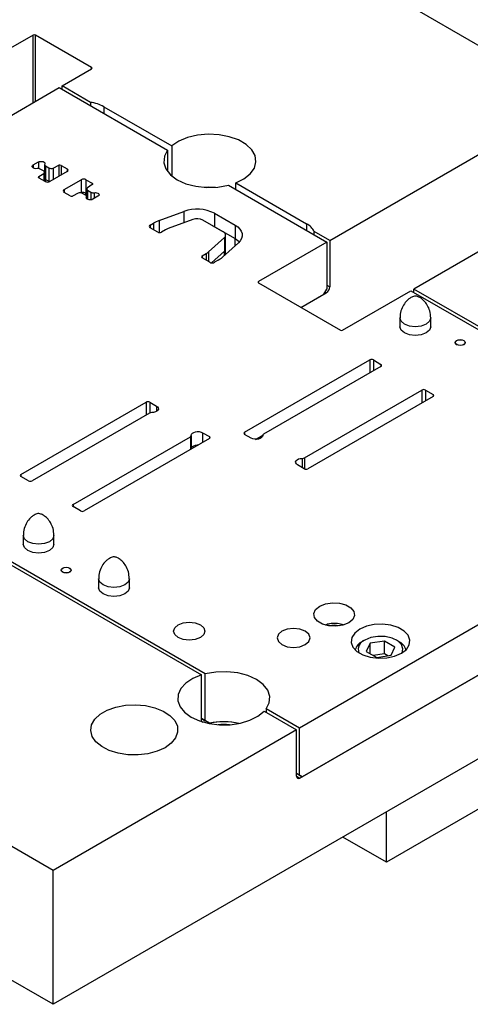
# Model space of a CAD drawing. Header units: inches. Extents: x 1802 to 2468, y -253 to -72.
# Tile 526 of 570: x 2340.15 to 2342.9, y -99.88 to -93.88. Entities that reach past the tile are written whole.
import ezdxf

# ---------------------------------------------------------------- set-up
doc = ezdxf.new("R2010")
doc.units = ezdxf.units.IN
doc.header["$LTSCALE"] = 0.5
doc.header["$MEASUREMENT"] = 0
for name, color, linetype in [('ST1-M-S', 193, 'Continuous'), ('ST2-M-S', 193, 'Continuous'), ('SVE-M-S', 8, 'Continuous')]:
    doc.layers.add(name, color=color, linetype=linetype)

msp = doc.modelspace()

# ---------------------------------------------------------------- linework, layer by layer
at = {"layer": 'ST1-M-S', "linetype": 'Continuous', "lineweight": 25}
for p, q in [((2337.10424, -90.66233), (2344.0019, -94.64426)), ((2340.35026, -99.06748), (2329.56688, -92.84237)), ((2340.35026, -99.88402), (2329.56688, -93.65891)), ((2340.22828, -93.97207), (2340.04797, -94.07616)), ((2340.22828, -94.38436), (2340.22828, -93.97207)), ((2340.58537, -94.17005), (2340.24242, -93.97207)), ((2340.24242, -94.37619), (2340.24242, -93.97207)), ((2340.58537, -94.17821), (2340.58537, -94.17005)), ((2340.40506, -94.28231), (2340.58537, -94.17821)), ((2340.5782, -94.38226), (2340.40506, -94.28231)), ((2340.40506, -94.30272), (2340.40506, -94.28231)), ((2339.76512, -94.65173), (2340.38738, -94.29251)), ((2340.38738, -94.29251), (2341.04875, -94.67431)), ((2340.5782, -94.38226), (2340.5782, -94.40267)), ((2340.65961, -94.40885), (2341.07394, -94.64803)), ((2340.65961, -94.40885), (2340.65961, -94.44967)), ((2341.23163, -94.58286), (2341.17065, -94.5972)), ((2341.29671, -94.57709), (2341.23163, -94.58286)), ((2341.36234, -94.5802), (2341.29671, -94.57709)), ((2341.42492, -94.59203), (2341.36234, -94.5802)), ((2341.48102, -94.61193), (2341.42492, -94.59203)), ((2341.11711, -94.61933), (2341.07394, -94.64803)), ((2341.07394, -94.64803), (2341.07394, -94.83096)), ((2341.17065, -94.5972), (2341.11711, -94.61933)), ((2341.52758, -94.63881), (2341.48102, -94.61193)), ((2341.56205, -94.6712), (2341.52758, -94.63881)), ((2341.02932, -94.71151), (2341.02574, -94.7503)), ((2341.04875, -94.67431), (2341.02932, -94.71151)), ((2341.04875, -94.67431), (2341.04875, -94.80467)), ((2341.58255, -94.70733), (2341.56205, -94.6712)), ((2341.58794, -94.74521), (2341.58255, -94.70733)), ((2342.03812, -95.22505), (2342.96867, -94.68786)), ((2340.22244, -94.77204), (2340.22462, -94.76779)), ((2340.22279, -94.77648), (2340.22244, -94.77204)), ((2340.22462, -94.76779), (2340.22908, -94.76418)), ((2340.22908, -94.76418), (2340.2606, -94.74598)), ((2340.22908, -94.76418), (2340.22908, -94.78315)), ((2340.2606, -94.74598), (2340.26685, -94.74341)), ((2340.2606, -94.74598), (2340.2606, -94.78607)), ((2340.26685, -94.74341), (2340.27422, -94.74215)), ((2340.27422, -94.74215), (2340.2819, -94.74235)), ((2340.2819, -94.74235), (2340.28904, -94.74399)), ((2340.28904, -94.74399), (2340.29487, -94.74688)), ((2340.29487, -94.74688), (2340.29875, -94.75071)), ((2340.29835, -94.76273), (2340.29835, -94.84438)), ((2340.29875, -94.75071), (2340.30025, -94.75506)), ((2340.30025, -94.75506), (2340.29922, -94.75945)), ((2340.30394, -94.77052), (2340.32408, -94.78214)), ((2340.30394, -94.77052), (2340.30394, -94.85217)), ((2340.34984, -94.78279), (2340.38415, -94.76617)), ((2340.38415, -94.76617), (2340.38415, -94.83483)), ((2340.39846, -94.76653), (2340.4359, -94.78814)), ((2340.39846, -94.76653), (2340.39846, -94.82657)), ((2341.02574, -94.7503), (2341.03821, -94.78847)), ((2341.57795, -94.78278), (2341.58794, -94.74521)), ((2340.22562, -94.7806), (2340.22279, -94.77648)), ((2340.23063, -94.78397), (2340.22562, -94.7806)), ((2340.23726, -94.7862), (2340.23063, -94.78397)), ((2340.2448, -94.78707), (2340.23726, -94.7862)), ((2340.25241, -94.78647), (2340.2448, -94.78707)), ((2340.26405, -94.83551), (2340.29284, -94.8157)), ((2340.29171, -94.80083), (2340.27158, -94.7892)), ((2340.29397, -94.8024), (2340.29171, -94.80083)), ((2340.29284, -94.8157), (2340.29485, -94.81402)), ((2340.29284, -94.8157), (2340.29284, -94.86002)), ((2340.29569, -94.80418), (2340.29397, -94.8024)), ((2340.29485, -94.81402), (2340.29629, -94.81216)), ((2340.29681, -94.80612), (2340.29569, -94.80418)), ((2340.29629, -94.81216), (2340.29711, -94.81017)), ((2340.29729, -94.80814), (2340.29681, -94.80612)), ((2340.29711, -94.81017), (2340.29729, -94.80814)), ((2340.2973, -94.8626), (2340.2973, -94.80862)), ((2340.2973, -94.83057), (2340.29835, -94.8318)), ((2340.32408, -94.78214), (2340.32408, -94.8638)), ((2340.4359, -94.80496), (2340.33124, -94.86538)), ((2340.34984, -94.78279), (2340.34984, -94.85464)), ((2340.4359, -94.78814), (2340.4359, -94.80496)), ((2341.03821, -94.78847), (2341.06601, -94.82385)), ((2341.06601, -94.82385), (2341.10757, -94.8544)), ((2341.51477, -94.8489), (2341.5531, -94.81799)), ((2341.5531, -94.81799), (2341.57795, -94.78278)), ((2340.26158, -94.83971), (2340.26168, -94.83857)), ((2340.26185, -94.84083), (2340.26158, -94.83971)), ((2340.26168, -94.83857), (2340.26213, -94.83747)), ((2340.26247, -94.8419), (2340.26185, -94.84083)), ((2340.26213, -94.83747), (2340.26293, -94.83644)), ((2340.26342, -94.84289), (2340.26247, -94.8419)), ((2340.26293, -94.83644), (2340.26405, -94.83551)), ((2340.26468, -94.84377), (2340.26342, -94.84289)), ((2340.26405, -94.83551), (2340.26405, -94.84337)), ((2340.30211, -94.86538), (2340.26468, -94.84377)), ((2340.29835, -94.84445), (2340.29856, -94.86332)), ((2340.30394, -94.85217), (2340.32408, -94.8638)), ((2340.30405, -94.86636), (2340.30394, -94.85217)), ((2340.32411, -94.86806), (2340.32408, -94.8638)), ((2340.32408, -94.8638), (2340.3268, -94.8651)), ((2340.3268, -94.8651), (2340.32989, -94.86609)), ((2340.32989, -94.86609), (2340.32989, -94.86609)), ((2340.41681, -94.91477), (2340.52146, -94.85436)), ((2340.52146, -94.85436), (2340.52146, -94.93499)), ((2340.55059, -94.85436), (2340.58803, -94.87597)), ((2340.55059, -94.85436), (2340.55059, -94.93601)), ((2340.58865, -94.88423), (2340.55987, -94.90403)), ((2340.58803, -94.87597), (2340.58803, -94.88466)), ((2340.58803, -94.87597), (2340.58928, -94.87684)), ((2340.58977, -94.8833), (2340.58865, -94.88423)), ((2340.58928, -94.87684), (2340.59024, -94.87783)), ((2340.59057, -94.88226), (2340.58977, -94.8833)), ((2340.59024, -94.87783), (2340.59086, -94.87891)), ((2340.59103, -94.88116), (2340.59057, -94.88226)), ((2340.59086, -94.87891), (2340.59112, -94.88003)), ((2340.59112, -94.88003), (2340.59103, -94.88116)), ((2341.10757, -94.8544), (2341.1605, -94.87839)), ((2341.1605, -94.87839), (2341.22177, -94.89444)), ((2341.3551, -94.89957), (2341.41952, -94.88836)), ((2341.41952, -94.88836), (2342.02044, -95.23526)), ((2341.46505, -94.87382), (2341.51477, -94.8489)), ((2341.46505, -94.87382), (2341.89705, -95.12321)), ((2341.46505, -94.91464), (2341.46505, -94.87382)), ((2340.41681, -94.91477), (2340.41681, -94.93159)), ((2340.45424, -94.9532), (2340.41681, -94.93159)), ((2340.50286, -94.93694), (2340.46855, -94.95356)), ((2340.54876, -94.94922), (2340.52862, -94.93759)), ((2340.55059, -94.93601), (2340.5554, -94.93879)), ((2340.5507, -94.95053), (2340.55059, -94.93601)), ((2340.5554, -94.91112), (2340.5554, -94.97082)), ((2340.55559, -94.90956), (2340.55542, -94.9116)), ((2340.55542, -94.9116), (2340.5559, -94.91362)), ((2340.55641, -94.90757), (2340.55559, -94.90956)), ((2340.5559, -94.91362), (2340.55702, -94.91555)), ((2340.55785, -94.90571), (2340.55641, -94.90757)), ((2340.55702, -94.91555), (2340.55873, -94.91734)), ((2340.55987, -94.90403), (2340.55785, -94.90571)), ((2340.55873, -94.91734), (2340.56099, -94.91891)), ((2340.56099, -94.91891), (2340.58113, -94.93053)), ((2340.56099, -94.91891), (2340.56099, -94.97466)), ((2340.58113, -94.93053), (2340.58113, -94.97731)), ((2340.60029, -94.93326), (2340.60791, -94.93266)), ((2340.60029, -94.93326), (2340.60029, -94.96903)), ((2340.60791, -94.93266), (2340.61544, -94.93353)), ((2340.61544, -94.93353), (2340.62208, -94.93577)), ((2340.62208, -94.93577), (2340.62708, -94.93913)), ((2340.62809, -94.95194), (2340.62363, -94.95556)), ((2340.62708, -94.93913), (2340.62992, -94.94326)), ((2340.63026, -94.94769), (2340.62809, -94.95194)), ((2340.62992, -94.94326), (2340.63026, -94.94769)), ((2341.22177, -94.89444), (2341.2879, -94.90164)), ((2341.29671, -94.89962), (2341.27191, -94.90076)), ((2341.2879, -94.90164), (2341.3551, -94.89957)), ((2341.34132, -94.90076), (2341.29671, -94.89962)), ((2340.55245, -94.96468), (2340.55349, -94.96028)), ((2340.55395, -94.96903), (2340.55245, -94.96468)), ((2340.55349, -94.96028), (2340.55349, -94.96825)), ((2340.55783, -94.97286), (2340.55395, -94.96903)), ((2340.55435, -94.96959), (2340.55435, -94.95701)), ((2340.56366, -94.97575), (2340.55783, -94.97286)), ((2340.5708, -94.97738), (2340.56366, -94.97575)), ((2340.57848, -94.97758), (2340.5708, -94.97738)), ((2340.58585, -94.97633), (2340.57848, -94.97758)), ((2340.59211, -94.97375), (2340.58585, -94.97633)), ((2340.62363, -94.95556), (2340.59211, -94.97375)), ((2343.48132, -94.9838), (2342.55077, -95.521)), ((2340.99663, -95.1036), (2341.148, -95.04745)), ((2341.148, -95.04745), (2341.148, -95.11689)), ((2341.33492, -95.05905), (2341.46017, -95.13136)), ((2341.33492, -95.05905), (2341.33492, -95.14071)), ((2340.94262, -95.13106), (2340.96349, -95.11901)), ((2340.94262, -95.13106), (2340.94262, -95.14788)), ((2340.96349, -95.11901), (2340.96349, -95.15992)), ((2340.99663, -95.1036), (2340.99663, -95.17688)), ((2341.20271, -95.0966), (2341.05134, -95.15275)), ((2341.38861, -95.17267), (2341.26336, -95.10036)), ((2341.46017, -95.13136), (2341.46017, -95.21301)), ((2341.46017, -95.13136), (2341.47653, -95.14256)), ((2341.89705, -95.12321), (2341.89705, -95.16403)), ((2340.98858, -95.17441), (2340.94262, -95.14788)), ((2341.03504, -95.16032), (2341.01064, -95.17441)), ((2341.32079, -95.13352), (2341.33492, -95.14071)), ((2341.33492, -95.14071), (2341.46017, -95.21301)), ((2341.33493, -95.14168), (2341.33492, -95.14071)), ((2341.39392, -95.1763), (2341.38861, -95.17267)), ((2341.39809, -95.1804), (2341.39392, -95.1763)), ((2341.401, -95.18485), (2341.39809, -95.1804)), ((2341.40257, -95.18951), (2341.401, -95.18485)), ((2341.40276, -95.19426), (2341.40257, -95.18951)), ((2341.40285, -95.27417), (2341.40285, -95.19251)), ((2341.47653, -95.14256), (2341.48938, -95.15519)), ((2341.48938, -95.15519), (2341.49835, -95.16889)), ((2341.49835, -95.16889), (2341.50319, -95.18327)), ((2341.50319, -95.18327), (2341.50376, -95.19791)), ((2342.03812, -95.22505), (2341.94311, -95.17021)), ((2341.94311, -95.19062), (2341.94311, -95.17021)), ((2341.29787, -95.29507), (2341.39514, -95.20768)), ((2341.48028, -95.23927), (2341.38301, -95.32665)), ((2341.39514, -95.20768), (2341.39899, -95.20348)), ((2341.39514, -95.20768), (2341.39514, -95.28934)), ((2341.39899, -95.20348), (2341.40155, -95.19897)), ((2341.40155, -95.19897), (2341.40276, -95.19426)), ((2341.46051, -95.25703), (2341.46017, -95.21301)), ((2341.46017, -95.21301), (2341.47653, -95.22421)), ((2341.47653, -95.22421), (2341.48631, -95.23334)), ((2341.49214, -95.22632), (2341.48028, -95.23927)), ((2341.50004, -95.2124), (2341.49214, -95.22632)), ((2341.50376, -95.19791), (2341.50004, -95.2124)), ((2342.02044, -95.23526), (2341.60396, -95.47569)), ((2342.02044, -95.23526), (2342.02044, -95.52105)), ((2342.03812, -95.22505), (2342.03812, -95.50676)), ((2341.26034, -95.31856), (2341.28475, -95.30447)), ((2341.28475, -95.30447), (2341.28475, -95.34538)), ((2341.29787, -95.29507), (2341.29787, -95.35296)), ((2341.31549, -95.3609), (2341.39514, -95.28934)), ((2341.3949, -95.31597), (2341.39514, -95.28934)), ((2341.40248, -95.30916), (2341.40285, -95.27434)), ((2341.26034, -95.31856), (2341.26034, -95.3313)), ((2341.30631, -95.35783), (2341.26034, -95.3313)), ((2341.35631, -95.34578), (2341.33544, -95.35783)), ((2341.60396, -95.48385), (2341.60396, -95.47569)), ((2341.60396, -95.48385), (2342.10247, -95.77164)), ((2341.86209, -95.63287), (2342.01691, -95.5435)), ((2341.86209, -95.63287), (2342.00276, -95.55167)), ((2342.00276, -95.55167), (2342.02044, -95.52105)), ((2342.01691, -95.5435), (2342.00983, -95.53942)), ((2342.02044, -95.49655), (2342.03812, -95.50676)), ((2342.11661, -95.77164), (2342.53309, -95.53121)), ((2342.53309, -95.53121), (2343.93021, -96.33775)), ((2343.94192, -96.32409), (2342.55077, -95.521)), ((2342.55077, -95.54141), (2342.55077, -95.521)), ((2342.47335, -95.77153), (2342.46621, -95.75082)), ((2342.49367, -95.78909), (2342.47335, -95.77153)), ((2342.52409, -95.80082), (2342.49367, -95.78909)), ((2342.62626, -95.78909), (2342.59584, -95.80082)), ((2342.64658, -95.77153), (2342.62626, -95.78909)), ((2342.65371, -95.75082), (2342.64658, -95.77153)), ((2342.55996, -95.80494), (2342.52409, -95.80082)), ((2342.59584, -95.80082), (2342.55996, -95.80494)), ((2342.80297, -95.84777), (2342.80533, -95.84092)), ((2342.80533, -95.85462), (2342.80297, -95.84777)), ((2342.80533, -95.84092), (2342.81205, -95.83511)), ((2342.81205, -95.83511), (2342.8221, -95.83123)), ((2342.8221, -95.83123), (2342.83397, -95.82987)), ((2342.83397, -95.82987), (2342.84583, -95.83123)), ((2342.84583, -95.83123), (2342.85589, -95.83511)), ((2342.85589, -95.83511), (2342.86261, -95.84092)), ((2342.86261, -95.84092), (2342.86497, -95.84777)), ((2342.86497, -95.84777), (2342.86261, -95.85462)), ((2342.81205, -95.86042), (2342.80533, -95.85462)), ((2342.8221, -95.8643), (2342.81205, -95.86042)), ((2342.83397, -95.86566), (2342.8221, -95.8643)), ((2342.84583, -95.8643), (2342.83397, -95.86566)), ((2342.85589, -95.86042), (2342.84583, -95.8643)), ((2342.86261, -95.85462), (2342.85589, -95.86042)), ((2341.51848, -96.3947), (2342.28215, -95.95384)), ((2342.28215, -95.95384), (2342.28215, -96.03238)), ((2342.30422, -95.95384), (2342.35018, -95.98037)), ((2342.30422, -95.95384), (2342.30422, -96.01964)), ((2342.35018, -95.99311), (2341.63439, -96.40633)), ((2342.35018, -95.98037), (2342.35018, -95.99311)), ((2341.88409, -96.55047), (2342.59988, -96.13726)), ((2342.59988, -96.13726), (2342.59988, -96.2158)), ((2342.62194, -96.13726), (2342.6679, -96.16379)), ((2342.62194, -96.13726), (2342.62194, -96.20306)), ((2340.15393, -96.65177), (2340.9176, -96.21091)), ((2340.9176, -96.21091), (2340.9176, -96.28945)), ((2340.93967, -96.21091), (2340.98059, -96.23454)), ((2340.93967, -96.21091), (2340.93967, -96.27685)), ((2342.6679, -96.17653), (2341.90423, -96.61739)), ((2342.6679, -96.16379), (2342.6679, -96.17653)), ((2340.96343, -96.27358), (2340.95159, -96.27455)), ((2340.97426, -96.27067), (2340.96343, -96.27358)), ((2340.98315, -96.26606), (2340.97426, -96.27067)), ((2340.98059, -96.23454), (2340.98059, -96.26768)), ((2340.98059, -96.23454), (2340.9877, -96.24008)), ((2340.98933, -96.26016), (2340.98315, -96.26606)), ((2340.9877, -96.24008), (2340.99171, -96.24658)), ((2340.99227, -96.25347), (2340.98933, -96.26016)), ((2340.99171, -96.24658), (2340.99227, -96.25347)), ((2340.93774, -96.27783), (2340.22195, -96.69104)), ((2341.20783, -96.39576), (2341.21805, -96.39219)), ((2341.21805, -96.39219), (2341.22963, -96.3905)), ((2341.22963, -96.3905), (2341.24157, -96.39082)), ((2341.24157, -96.39082), (2341.25283, -96.39313)), ((2341.25283, -96.39313), (2341.26243, -96.39724)), ((2341.27856, -97.86851), (2338.76787, -96.41912)), ((2340.47165, -96.83519), (2341.18744, -96.42198)), ((2341.30335, -96.4336), (2340.53968, -96.87446)), ((2341.18744, -96.42198), (2341.18744, -96.50052)), ((2341.19312, -96.41398), (2341.1948, -96.40715)), ((2341.19312, -96.41398), (2341.19312, -96.49563)), ((2341.1948, -96.40715), (2341.19984, -96.4009)), ((2341.19984, -96.4009), (2341.20783, -96.39576)), ((2341.26243, -96.39724), (2341.30335, -96.42087)), ((2341.26243, -96.39724), (2341.26243, -96.45723)), ((2341.30335, -96.42087), (2341.30335, -96.4336)), ((2341.51848, -96.3947), (2341.51848, -96.40744)), ((2341.5594, -96.43106), (2341.51848, -96.40744)), ((2341.569, -96.43517), (2341.5594, -96.43106)), ((2341.58026, -96.43748), (2341.569, -96.43517)), ((2341.5922, -96.43781), (2341.58026, -96.43748)), ((2341.58515, -96.43786), (2341.62892, -96.4126)), ((2341.60378, -96.43611), (2341.5922, -96.43781)), ((2341.61401, -96.43254), (2341.60378, -96.43611)), ((2341.62199, -96.42741), (2341.61401, -96.43254)), ((2341.62703, -96.42115), (2341.62199, -96.42741)), ((2341.62871, -96.41432), (2341.62703, -96.42115)), ((2341.19291, -96.49736), (2341.19304, -96.49674)), ((2341.19304, -96.49674), (2341.19312, -96.49563)), ((2341.1931, -96.49725), (2341.19312, -96.49563)), ((2341.19312, -96.49563), (2341.1948, -96.4888)), ((2341.1948, -96.4888), (2341.19984, -96.48255)), ((2341.19984, -96.48255), (2341.20783, -96.47742)), ((2341.20783, -96.47742), (2341.21805, -96.47385)), ((2341.21805, -96.47385), (2341.22963, -96.47215)), ((2341.22963, -96.47215), (2341.23668, -96.47209)), ((2341.82956, -96.57483), (2341.8325, -96.56815)), ((2341.8325, -96.56815), (2341.83868, -96.56224)), ((2341.83868, -96.56224), (2341.84757, -96.55764)), ((2341.84757, -96.55764), (2341.85841, -96.55472)), ((2341.85841, -96.55472), (2341.87024, -96.55375)), ((2341.87024, -96.55375), (2341.87024, -96.6105)), ((2341.88409, -96.55047), (2341.88409, -96.61833)), ((2346.00711, -96.61839), (2340.35026, -99.88402)), ((2341.83012, -96.58172), (2341.82956, -96.57483)), ((2341.83413, -96.58822), (2341.83012, -96.58172)), ((2341.84124, -96.59376), (2341.83413, -96.58822)), ((2341.88217, -96.61739), (2341.84124, -96.59376)), ((2340.15393, -96.65177), (2340.15393, -96.66451)), ((2340.19989, -96.69104), (2340.15393, -96.66451)), ((2344.50451, -96.66928), (2341.85286, -98.20004)), ((2339.25611, -96.72138), (2341.25491, -97.87527)), ((2340.47165, -96.83519), (2340.47165, -96.84793)), ((2340.51762, -96.87446), (2340.47165, -96.84793)), ((2341.85639, -98.50421), (2344.50097, -96.97752)), ((2344.48683, -96.98569), (2341.87053, -98.49604)), ((2340.17525, -97.09819), (2340.16812, -97.07748)), ((2340.19558, -97.11575), (2340.17525, -97.09819)), ((2340.34848, -97.09819), (2340.32816, -97.11575)), ((2340.35562, -97.07748), (2340.34848, -97.09819)), ((2340.22599, -97.12748), (2340.19558, -97.11575)), ((2340.26187, -97.1316), (2340.22599, -97.12748)), ((2340.29774, -97.12748), (2340.26187, -97.1316)), ((2340.32816, -97.11575), (2340.29774, -97.12748)), ((2340.3988, -97.23566), (2340.40116, -97.22881)), ((2340.40116, -97.22881), (2340.40788, -97.22301)), ((2340.40788, -97.22301), (2340.41794, -97.21913)), ((2340.41794, -97.21913), (2340.4298, -97.21777)), ((2340.4298, -97.21777), (2340.44167, -97.21913)), ((2340.44167, -97.21913), (2340.45173, -97.22301)), ((2340.45173, -97.22301), (2340.45845, -97.22881)), ((2340.45845, -97.22881), (2340.4608, -97.23566)), ((2340.40116, -97.24251), (2340.3988, -97.23566)), ((2340.40788, -97.24832), (2340.40116, -97.24251)), ((2340.41794, -97.2522), (2340.40788, -97.24832)), ((2340.4298, -97.25356), (2340.41794, -97.2522)), ((2340.44167, -97.2522), (2340.4298, -97.25356)), ((2340.45173, -97.24832), (2340.44167, -97.2522)), ((2340.45845, -97.24251), (2340.45173, -97.24832)), ((2340.4608, -97.23566), (2340.45845, -97.24251)), ((2340.63487, -97.36353), (2340.62774, -97.34282)), ((2340.81524, -97.34282), (2340.8081, -97.36353)), ((2340.6552, -97.38108), (2340.63487, -97.36353)), ((2340.68561, -97.39282), (2340.6552, -97.38108)), ((2340.72149, -97.39694), (2340.68561, -97.39282)), ((2340.75736, -97.39282), (2340.72149, -97.39694)), ((2340.78778, -97.38108), (2340.75736, -97.39282)), ((2340.8081, -97.36353), (2340.78778, -97.38108)), ((2341.9517, -97.4756), (2341.9766, -97.45507)), ((2341.9766, -97.45507), (2342.01216, -97.4407)), ((2342.01216, -97.4407), (2342.05409, -97.43421)), ((2342.05409, -97.43421), (2342.09734, -97.4364)), ((2342.09734, -97.4364), (2342.13669, -97.44699)), ((2342.13669, -97.44699), (2342.16738, -97.46471)), ((2342.16738, -97.46471), (2342.18573, -97.48742)), ((2341.94046, -97.49981), (2341.9517, -97.4756)), ((2341.94425, -97.52477), (2341.94046, -97.49981)), ((2341.9626, -97.54749), (2341.94425, -97.52477)), ((2342.18951, -97.51239), (2342.17828, -97.53659)), ((2342.18573, -97.48742), (2342.18951, -97.51239)), ((2341.08546, -97.60815), (2341.09274, -97.58702)), ((2341.09274, -97.58702), (2341.11347, -97.5691)), ((2341.11347, -97.5691), (2341.1445, -97.55713)), ((2341.1445, -97.55713), (2341.18111, -97.55293)), ((2341.18111, -97.55293), (2341.21771, -97.55713)), ((2341.21771, -97.55713), (2341.24874, -97.5691)), ((2341.24874, -97.5691), (2341.26947, -97.58702)), ((2341.26947, -97.58702), (2341.27676, -97.60815)), ((2341.77904, -97.59537), (2341.74644, -97.60794)), ((2341.8175, -97.59095), (2341.77904, -97.59537)), ((2341.85596, -97.59537), (2341.8175, -97.59095)), ((2341.88857, -97.60794), (2341.85596, -97.59537)), ((2341.99329, -97.56521), (2341.9626, -97.54749)), ((2342.03264, -97.5758), (2341.99329, -97.56521)), ((2342.07588, -97.57798), (2342.03264, -97.5758)), ((2342.11782, -97.5715), (2342.07588, -97.57798)), ((2342.15338, -97.55712), (2342.11782, -97.5715)), ((2342.17828, -97.53659), (2342.15338, -97.55712)), ((2342.26181, -97.57843), (2342.22091, -97.59611)), ((2342.30968, -97.56812), (2342.26181, -97.57843)), ((2342.36064, -97.56602), (2342.30968, -97.56812)), ((2342.41056, -97.57229), (2342.36064, -97.56602)), ((2342.4554, -97.58642), (2342.41056, -97.57229)), ((2342.49153, -97.60728), (2342.4554, -97.58642)), ((2341.09274, -97.62928), (2341.08546, -97.60815)), ((2341.11347, -97.64719), (2341.09274, -97.62928)), ((2341.1445, -97.65916), (2341.11347, -97.64719)), ((2341.24874, -97.64719), (2341.21771, -97.65916)), ((2341.26947, -97.62928), (2341.24874, -97.64719)), ((2341.27676, -97.60815), (2341.26947, -97.62928)), ((2341.72465, -97.62677), (2341.717, -97.64897)), ((2341.717, -97.64897), (2341.72465, -97.67117)), ((2341.74644, -97.60794), (2341.72465, -97.62677)), ((2341.91035, -97.62677), (2341.88857, -97.60794)), ((2341.918, -97.64897), (2341.91035, -97.62677)), ((2341.91035, -97.67117), (2341.918, -97.64897)), ((2342.17243, -97.64735), (2342.16879, -97.67677)), ((2342.19029, -97.61972), (2342.17243, -97.64735)), ((2342.22091, -97.59611), (2342.19029, -97.61972)), ((2342.51601, -97.63317), (2342.49153, -97.60728)), ((2342.52687, -97.66199), (2342.51601, -97.63317)), ((2341.18111, -97.66337), (2341.1445, -97.65916)), ((2341.21771, -97.65916), (2341.18111, -97.66337)), ((2341.72465, -97.67117), (2341.74644, -97.68999)), ((2341.74644, -97.68999), (2341.77904, -97.70257)), ((2341.77904, -97.70257), (2341.8175, -97.70699)), ((2341.8175, -97.70699), (2341.85596, -97.70257)), ((2341.85596, -97.70257), (2341.88857, -97.68999)), ((2341.88857, -97.68999), (2341.91035, -97.67117)), ((2342.16879, -97.67677), (2342.17965, -97.70559)), ((2342.17965, -97.70559), (2342.20413, -97.73148)), ((2342.50538, -97.71904), (2342.52323, -97.69141)), ((2342.52323, -97.69141), (2342.52687, -97.66199)), ((2342.20413, -97.73148), (2342.24026, -97.75233)), ((2342.24026, -97.75233), (2342.2851, -97.76647)), ((2342.2851, -97.76647), (2342.33503, -97.77274)), ((2342.33503, -97.77274), (2342.38599, -97.77063)), ((2342.38599, -97.77063), (2342.43386, -97.76033)), ((2342.43386, -97.76033), (2342.47476, -97.74265)), ((2342.47476, -97.74265), (2342.50538, -97.71904)), ((2341.25491, -97.87527), (2341.20214, -97.89712)), ((2341.25491, -98.15697), (2341.25491, -97.87527)), ((2341.34299, -97.85729), (2341.27856, -97.86851)), ((2341.27856, -98.1543), (2341.27856, -97.86851)), ((2341.41019, -97.85523), (2341.34299, -97.85729)), ((2341.47631, -97.86242), (2341.41019, -97.85523)), ((2341.53759, -97.87847), (2341.47631, -97.86242)), ((2341.59052, -97.90246), (2341.53759, -97.87847)), ((2341.15944, -97.92536), (2341.12909, -97.95851)), ((2341.20214, -97.89712), (2341.15944, -97.92536)), ((2341.63207, -97.93302), (2341.59052, -97.90246)), ((2341.65988, -97.96839), (2341.63207, -97.93302)), ((2341.1127, -97.99478), (2341.11115, -98.03226)), ((2341.12909, -97.95851), (2341.1127, -97.99478)), ((2341.67235, -98.00657), (2341.65988, -97.96839)), ((2341.66876, -98.04536), (2341.67235, -98.00657)), ((2340.68046, -98.08995), (2340.73296, -98.07126)), ((2340.73296, -98.07126), (2340.79151, -98.06006)), ((2340.79151, -98.06006), (2340.85296, -98.05696)), ((2340.85296, -98.05696), (2340.91399, -98.06212)), ((2340.91399, -98.06212), (2340.97131, -98.07526)), ((2340.97131, -98.07526), (2341.02183, -98.09569)), ((2341.11115, -98.03226), (2341.12452, -98.06895)), ((2341.12452, -98.06895), (2341.1521, -98.10289)), ((2341.64933, -98.08255), (2341.66876, -98.04536)), ((2340.60447, -98.14544), (2340.63685, -98.11513)), ((2340.63685, -98.11513), (2340.68046, -98.08995)), ((2341.02183, -98.09569), (2341.06284, -98.12229)), ((2341.06284, -98.12229), (2341.09211, -98.15363)), ((2341.1521, -98.10289), (2341.19242, -98.13228)), ((2341.19242, -98.13228), (2341.24333, -98.15556)), ((2341.55085, -98.15132), (2341.59979, -98.12667)), ((2341.59979, -98.12667), (2341.63763, -98.09621)), ((2341.63763, -98.09621), (2341.83518, -98.21025)), ((2341.85286, -98.20004), (2341.64933, -98.08255)), ((2341.64933, -98.08255), (2341.64933, -98.10296)), ((2340.57969, -98.21471), (2340.58507, -98.17924)), ((2340.58507, -98.17924), (2340.60447, -98.14544)), ((2341.09211, -98.15363), (2341.10808, -98.18802)), ((2341.10808, -98.18802), (2341.10987, -98.22362)), ((2341.24333, -98.15556), (2341.30213, -98.17148)), ((2341.25491, -98.14065), (2341.27856, -98.1543)), ((2341.30416, -98.16908), (2341.25491, -98.14065)), ((2341.25491, -98.15698), (2341.26414, -98.1623)), ((2341.30213, -98.17148), (2341.36568, -98.1792)), ((2341.36568, -98.1792), (2341.4306, -98.1783)), ((2341.4306, -98.1783), (2341.49344, -98.16884)), ((2341.49344, -98.16884), (2341.55085, -98.15132)), ((2341.83518, -98.21025), (2340.35026, -99.06748)), ((2340.58863, -98.24994), (2340.57969, -98.21471)), ((2340.6114, -98.28303), (2340.58863, -98.24994)), ((2341.10987, -98.22362), (2341.0974, -98.25849)), ((2341.83518, -98.49196), (2341.83518, -98.21025)), ((2341.85286, -98.48583), (2341.85286, -98.20004)), ((2340.64678, -98.3122), (2340.6114, -98.28303)), ((2340.69286, -98.33587), (2340.64678, -98.3122)), ((2341.07133, -98.29076), (2341.03307, -98.31869)), ((2341.0974, -98.25849), (2341.07133, -98.29076)), ((2340.74715, -98.35277), (2340.69286, -98.33587)), ((2340.80673, -98.36199), (2340.74715, -98.35277)), ((2340.86838, -98.36302), (2340.80673, -98.36199)), ((2340.92879, -98.35582), (2340.86838, -98.36302)), ((2340.98469, -98.34077), (2340.92879, -98.35582)), ((2341.03307, -98.31869), (2340.98469, -98.34077)), ((2341.83518, -98.47563), (2341.85286, -98.48583)), ((2341.87053, -98.49604), (2341.83518, -98.47563)), ((2341.83518, -98.49196), (2341.85639, -98.50421)), ((2341.85286, -98.48583), (2341.87053, -98.49604)), ((2340.35026, -99.88402), (2340.35026, -99.06748))]:
    msp.add_line(p, q, dxfattribs=at)
for centre, radius, start, end in [((2340.23535, -93.98572), 0.01537, 62.609672, 117.390328), ((2340.58382, -94.17413), 0.00437, 290.783421, 69.216579), ((2340.54885, -94.61007), 0.2297, 61.168303, 82.658078), ((2340.30682, -94.76275), 0.00828, 156.576033, 249.704438), ((2340.39093, -94.78119), 0.01647, 62.805191, 114.307148), ((2340.25807, -94.81539), 0.02947, 62.718284, 101.070089), ((2340.33764, -94.75576), 0.02966, 242.805191, 294.307148), ((2340.4327, -94.79655), 0.00899, 290.783421, 69.216579), ((2340.30789, -94.84344), 0.00959, 185.651946, 245.668195), ((2340.31668, -94.83726), 0.03166, 242.609672, 297.390328), ((2340.53603, -94.88247), 0.03166, 62.609672, 117.390328), ((2340.42, -94.92318), 0.00899, 110.783421, 249.216579), ((2340.51507, -94.96397), 0.02966, 62.805191, 114.307148), ((2340.53596, -94.96446), 0.03199, 62.78332, 114.271751), ((2340.54589, -94.95699), 0.00828, 336.576033, 69.704438), ((2340.59463, -94.90434), 0.02947, 242.718284, 281.070089), ((2340.46177, -94.93855), 0.01647, 242.805191, 294.307148), ((2341.22813, -95.26804), 0.2347, 62.932788, 109.961726), ((2340.94581, -95.13947), 0.00899, 110.783421, 249.216579), ((2341.07167, -95.30825), 0.21798, 110.136753, 119.756334), ((2341.22871, -95.16818), 0.07616, 62.932788, 109.961726), ((2341.84823, -95.21712), 0.10584, 26.309593, 62.532905), ((2340.99961, -95.15312), 0.02398, 242.609672, 297.390328), ((2341.08822, -95.25334), 0.10714, 110.136753, 119.756334), ((2341.24622, -95.23683), 0.07785, 299.665661, 311.571863), ((2341.38254, -95.27339), 0.02032, 308.290536, 357.79725), ((2341.26276, -95.32493), 0.00681, 110.783421, 249.216579), ((2341.32087, -95.32972), 0.03166, 242.609672, 297.390328), ((2341.27792, -95.20816), 0.15838, 299.665661, 311.571863), ((2341.6055, -95.47977), 0.00437, 110.783421, 249.216579), ((2341.99206, -95.50466), 0.0461, 302.605478, 357.394522), ((2342.10954, -95.75799), 0.01537, 242.609672, 297.390328), ((2342.29319, -95.97513), 0.02398, 62.609672, 117.390328), ((2342.34776, -95.98674), 0.00681, 290.783421, 69.216579), ((2342.61091, -96.15855), 0.02398, 62.609672, 117.390328), ((2340.92863, -96.2322), 0.02398, 62.609672, 117.390328), ((2342.66549, -96.17016), 0.00681, 290.783421, 69.216579), ((2340.95092, -96.30259), 0.02805, 88.619095, 118.018638), ((2341.18345, -96.41312), 0.00971, 294.273153, 354.949386), ((2341.30094, -96.42723), 0.00681, 290.783421, 69.216579), ((2341.5209, -96.40107), 0.00681, 110.783421, 249.216579), ((2341.63838, -96.41518), 0.00971, 114.273153, 174.949386), ((2341.87091, -96.52571), 0.02805, 268.619095, 298.018638), ((2341.8932, -96.5961), 0.02398, 242.609672, 297.390328), ((2340.15635, -96.65814), 0.00681, 110.783421, 249.216579), ((2340.21092, -96.66975), 0.02398, 242.609672, 297.390328), ((2340.47407, -96.84156), 0.00681, 110.783421, 249.216579), ((2340.52865, -96.85317), 0.02398, 242.609672, 297.390328), ((2341.39147, -98.6358), 0.4748, 78.534964, 101.465036), ((2341.39142, -98.63841), 0.47737, 78.590858, 100.531423), ((2341.39147, -98.66276), 0.48537, 85.899776, 94.100224), ((2341.84811, -98.49405), 0.0131, 170.785963, 309.203285)]:
    msp.add_arc(centre, radius, start, end, dxfattribs=at)
msp.add_ellipse((2341.39147, -98.21947), major_axis=(0.2815, -0.16253), ratio=0.0000704, start_param=4.2997201, end_param=4.3970813, dxfattribs=at)
at = {"layer": 'ST2-M-S', "linetype": 'Continuous', "lineweight": 25}
for p, q in [((2342.46621, -95.69734), (2342.46621, -95.75082)), ((2342.47335, -95.71805), (2342.46621, -95.69735)), ((2342.49367, -95.73561), (2342.47335, -95.71805)), ((2342.64658, -95.71805), (2342.62626, -95.73561)), ((2342.65371, -95.69734), (2342.64658, -95.71805)), ((2342.65371, -95.75082), (2342.65371, -95.69734)), ((2342.52409, -95.74734), (2342.49367, -95.73561)), ((2342.55996, -95.75146), (2342.52409, -95.74734)), ((2342.59584, -95.74734), (2342.55996, -95.75146)), ((2342.62626, -95.73561), (2342.59584, -95.74734)), ((2340.16812, -97.024), (2340.16812, -97.07748)), ((2340.17525, -97.04471), (2340.16812, -97.02402)), ((2340.19558, -97.06227), (2340.17525, -97.04471)), ((2340.34848, -97.04471), (2340.32816, -97.06227)), ((2340.35562, -97.02401), (2340.34848, -97.04471)), ((2340.35562, -97.07748), (2340.35562, -97.024)), ((2340.22599, -97.074), (2340.19558, -97.06227)), ((2340.26187, -97.07812), (2340.22599, -97.074)), ((2340.29774, -97.074), (2340.26187, -97.07812)), ((2340.32816, -97.06227), (2340.29774, -97.074)), ((2340.62774, -97.28788), (2340.62774, -97.34282)), ((2340.63487, -97.30859), (2340.62774, -97.2879)), ((2340.81524, -97.28789), (2340.8081, -97.30859)), ((2340.81524, -97.34282), (2340.81524, -97.28788)), ((2340.6552, -97.32615), (2340.63487, -97.30859)), ((2340.68561, -97.33788), (2340.6552, -97.32615)), ((2340.72149, -97.342), (2340.68561, -97.33788)), ((2340.75736, -97.33788), (2340.72149, -97.342)), ((2340.78778, -97.32615), (2340.75736, -97.33788)), ((2340.8081, -97.30859), (2340.78778, -97.32615)), ((2343.7974, -98.20024), (2342.38319, -99.01665)), ((2342.38319, -99.01665), (2342.38319, -98.71043)), ((2342.38319, -99.01665), (2342.11796, -98.86354))]:
    msp.add_line(p, q, dxfattribs=at)
for points, knots in [([(2342.53251, -95.57322), (2342.52697, -95.57686), (2342.51237, -95.58645), (2342.49106, -95.61042), (2342.47396, -95.64486), (2342.4654, -95.67557), (2342.46711, -95.69331), (2342.4675, -95.69732)], [0, 0, 0, 0, 0.1461387, 0.3845867, 0.6461852, 0.9200802, 1, 1, 1, 1]), ([(2342.65359, -95.69728), (2342.65249, -95.68289), (2342.65039, -95.65546), (2342.63447, -95.61973), (2342.61414, -95.593), (2342.59315, -95.57561), (2342.57503, -95.56684), (2342.56628, -95.56432), (2342.56099, -95.56397), (2342.55968, -95.56395), (2342.55845, -95.56399), (2342.55661, -95.56414), (2342.54818, -95.56542), (2342.53987, -95.56956), (2342.53251, -95.57322)], [0, 0, 0, 0, 0.1939623, 0.369429, 0.524156, 0.6568631, 0.7618534, 0.8292447, 0.836332, 0.840962, 0.8459092, 0.8527999, 0.8696083, 1, 1, 1, 1]), ([(2340.23442, -96.89988), (2340.22887, -96.90353), (2340.21427, -96.91311), (2340.19296, -96.93709), (2340.17586, -96.97152), (2340.16731, -97.00223), (2340.16902, -97.01998), (2340.1694, -97.02398)], [0, 0, 0, 0, 0.1461387, 0.3845867, 0.6461852, 0.9200802, 1, 1, 1, 1]), ([(2340.35549, -97.02395), (2340.35439, -97.00955), (2340.35229, -96.98213), (2340.33638, -96.9464), (2340.31604, -96.91966), (2340.29505, -96.90227), (2340.27693, -96.89351), (2340.26818, -96.89099), (2340.26289, -96.89063), (2340.26158, -96.89061), (2340.26035, -96.89066), (2340.25852, -96.89081), (2340.25008, -96.89208), (2340.24177, -96.89622), (2340.23442, -96.89988)], [0, 0, 0, 0, 0.1939623, 0.369429, 0.524156, 0.6568631, 0.7618534, 0.8292447, 0.836332, 0.840962, 0.8459092, 0.8527999, 0.8696083, 1, 1, 1, 1]), ([(2340.69404, -97.16377), (2340.68849, -97.16741), (2340.67389, -97.17699), (2340.65258, -97.20097), (2340.63548, -97.23541), (2340.62693, -97.26611), (2340.62863, -97.28386), (2340.62902, -97.28787)], [0, 0, 0, 0, 0.1461387, 0.3845867, 0.6461852, 0.9200802, 1, 1, 1, 1]), ([(2340.81511, -97.28783), (2340.81401, -97.27343), (2340.81191, -97.24601), (2340.796, -97.21028), (2340.77566, -97.18354), (2340.75467, -97.16616), (2340.73655, -97.15739), (2340.7278, -97.15487), (2340.72251, -97.15451), (2340.7212, -97.1545), (2340.71997, -97.15454), (2340.71814, -97.15469), (2340.7097, -97.15596), (2340.70139, -97.1601), (2340.69404, -97.16377)], [0, 0, 0, 0, 0.1939623, 0.369429, 0.524156, 0.6568631, 0.7618534, 0.8292447, 0.836332, 0.840962, 0.8459092, 0.8527999, 0.8696083, 1, 1, 1, 1])]:
    msp.add_open_spline(points, degree=3, knots=knots, dxfattribs=at)
at = {"layer": 'SVE-M-S', "linetype": 'Continuous', "lineweight": 25}
for p, q in [((2342.80397, -95.84777), (2342.80625, -95.84114)), ((2342.80397, -95.84777), (2342.80397, -95.85228)), ((2342.80625, -95.8544), (2342.80397, -95.84777)), ((2342.80625, -95.84114), (2342.81275, -95.83552)), ((2342.81275, -95.83552), (2342.82249, -95.83177)), ((2342.82249, -95.83177), (2342.83397, -95.83045)), ((2342.83397, -95.83045), (2342.84545, -95.83177)), ((2342.84545, -95.83177), (2342.85518, -95.83552)), ((2342.85518, -95.83552), (2342.86168, -95.84114)), ((2342.86168, -95.84114), (2342.86397, -95.84777)), ((2342.86397, -95.84777), (2342.86168, -95.8544)), ((2342.86397, -95.85228), (2342.86397, -95.84777)), ((2342.81275, -95.86001), (2342.80625, -95.8544)), ((2342.82249, -95.86377), (2342.81275, -95.86001)), ((2342.83397, -95.86509), (2342.82249, -95.86377)), ((2342.84545, -95.86377), (2342.83397, -95.86509)), ((2342.85518, -95.86001), (2342.84545, -95.86377)), ((2342.86168, -95.8544), (2342.85518, -95.86001)), ((2340.3998, -97.23566), (2340.40209, -97.22903)), ((2340.40209, -97.22903), (2340.40859, -97.22342)), ((2340.40859, -97.22342), (2340.41832, -97.21966)), ((2340.41832, -97.21966), (2340.4298, -97.21834)), ((2340.4298, -97.21834), (2340.44129, -97.21966)), ((2340.44129, -97.21966), (2340.45102, -97.22342)), ((2340.45102, -97.22342), (2340.45752, -97.22903)), ((2340.45752, -97.22903), (2340.4598, -97.23566)), ((2340.3998, -97.23566), (2340.3998, -97.24017)), ((2340.40209, -97.24229), (2340.3998, -97.23566)), ((2340.40859, -97.24791), (2340.40209, -97.24229)), ((2340.41832, -97.25166), (2340.40859, -97.24791)), ((2340.4298, -97.25298), (2340.41832, -97.25166)), ((2340.44129, -97.25166), (2340.4298, -97.25298)), ((2340.45102, -97.24791), (2340.44129, -97.25166)), ((2340.45752, -97.24229), (2340.45102, -97.24791)), ((2340.4598, -97.23566), (2340.45752, -97.24229)), ((2340.4598, -97.24017), (2340.4598, -97.23566)), ((2342.28766, -97.64732), (2342.25096, -97.66245)), ((2342.33089, -97.63989), (2342.28766, -97.64732)), ((2342.37595, -97.64097), (2342.33089, -97.63989)), ((2342.41796, -97.65043), (2342.37595, -97.64097)), ((2342.45237, -97.66726), (2342.41796, -97.65043)), ((2342.25094, -97.66246), (2342.23751, -97.67022)), ((2342.28404, -97.68155), (2342.26069, -97.73185)), ((2342.37118, -97.66807), (2342.28404, -97.68155)), ((2342.28404, -97.74533), (2342.28404, -97.68155)), ((2342.43497, -97.70489), (2342.37118, -97.66807)), ((2342.37118, -97.74564), (2342.37118, -97.66807)), ((2342.41162, -97.7552), (2342.43497, -97.70489)), ((2342.45816, -97.67022), (2342.44472, -97.66246)), ((2342.47546, -97.68962), (2342.45237, -97.66726)), ((2342.48471, -97.7151), (2342.47546, -97.68962)), ((2342.47979, -97.73962), (2342.48471, -97.7151)), ((2342.26069, -97.73185), (2342.32448, -97.76867)), ((2342.37118, -97.74564), (2342.30288, -97.7562)), ((2342.32448, -97.76867), (2342.41162, -97.7552)), ((2342.39278, -97.75811), (2342.37118, -97.74564))]:
    msp.add_line(p, q, dxfattribs=at)
for centre, radius, start, end in [((2342.06499, -97.67471), 0.103, 73.110501, 106.889499), ((2342.2714, -97.74406), 0.08126, 114.639629, 164.243726), ((2342.27016, -97.71774), 0.05853, 109.148013, 201.956399), ((2342.42172, -97.74624), 0.08431, 16.712575, 64.392487)]:
    msp.add_arc(centre, radius, start, end, dxfattribs=at)
msp.add_open_spline([(2342.11915, -97.57021), (2342.11719, -97.56929), (2342.10425, -97.56322), (2342.07575, -97.55993), (2342.03996, -97.56036), (2342.01926, -97.56756), (2342.01067, -97.57055)], degree=3, knots=[0, 0, 0, 0, 0.0605263, 0.3993926, 0.7507264, 1, 1, 1, 1], dxfattribs=at)

doc.saveas('drawing.dxf')
